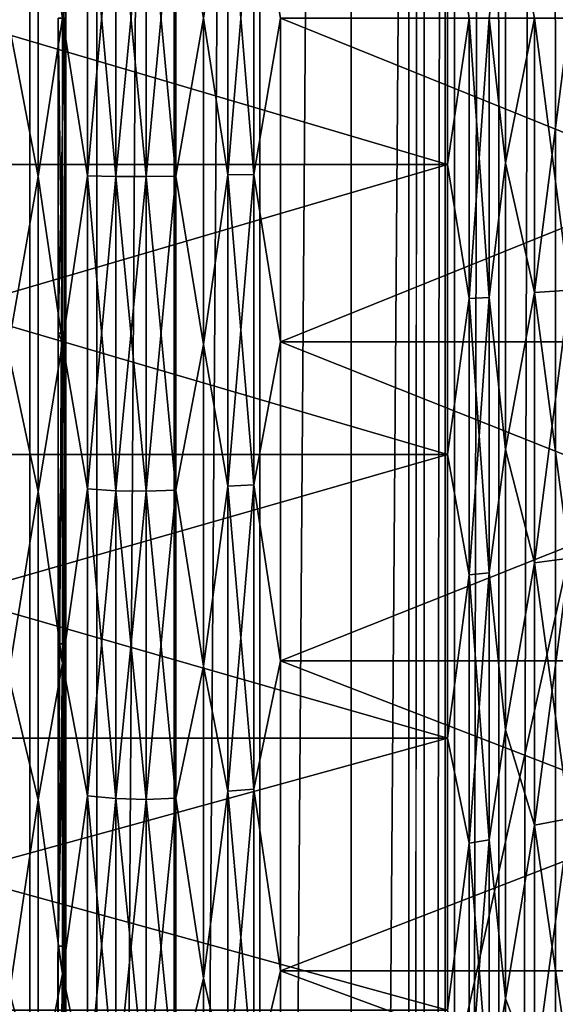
# Model space of a CAD drawing. Header units: metres. Extents: x -206 to 75, y -104 to 104.
# Tile 713 of 1056: x -40.3 to -36.77, y -6.5 to -0.01. Entities that reach past the tile are written whole.
import ezdxf

# ---------------------------------------------------------------- set-up
doc = ezdxf.new("R2010")
doc.units = ezdxf.units.M
doc.layers.add('solid_01_1-CONSUMER_THERM_B_125288', color=7, linetype='CONTINUOUS')

msp = doc.modelspace()

# ---------------------------------------------------------------- linework, layer by layer
at = {"layer": 'solid_01_1-CONSUMER_THERM_B_125288'}
for points in [[(-37.64893, 67.310463), (-65.493088, -75.014526), (-65.514557, 74.985474)], [(-37.64893, 67.310463), (-37.75058, 66.766258), (-65.493088, -75.014526)], [(-37.75058, 66.766258), (-37.7505, 66.212639), (-65.493088, -75.014526)], [(-37.7505, 66.212639), (-37.731541, -66.233742), (-65.493088, -75.014526)], [(-37.7505, 66.212639), (-37.648693, 65.668465), (-37.731541, -66.233742)], [(-37.648693, 65.668465), (-37.62989, -65.689537), (-37.731541, -66.233742)], [(-37.648693, 65.668465), (-37.448631, 65.15226), (-37.62989, -65.689537)], [(-37.448631, 65.15226), (-37.429974, -65.173279), (-37.62989, -65.689537)], [(-37.448631, 65.15226), (-37.15712, 64.68161), (-37.429974, -65.173279)], [(-37.15712, 64.68161), (-37.138596, -64.702545), (-37.429974, -65.173279)], [(-37.15712, 64.68161), (-36.784092, 64.272545), (-37.138596, -64.702545)], [(-36.784092, 64.272545), (-36.765686, -64.293373), (-37.138596, -64.702545)], [(-36.784092, 64.272545), (-36.342251, 63.938988), (-36.765686, -64.293373)], [(-38.120426, 41.018177, 108.410858), (-37.500069, 41.072453, 108.410858), (-38.120388, -41.018238, 108.410858)], [(-38.120388, -41.018238, 108.410858), (-37.500069, 41.072453, 108.410858), (-37.500031, -41.072514, 108.410858)], [(-37.500069, 41.072453, 108.410858), (37.499931, 41.072487, 108.410858), (-37.500031, -41.072514, 108.410858)], [(37.499931, 41.072487, 108.410858), (37.499969, -41.072479, 108.410858), (-37.500031, -41.072514, 108.410858)], [(-38.120426, 41.018177, 108.410858), (-38.721893, -40.857067, 108.410858), (-38.721931, 40.857006, 108.410858)], [(-38.120426, 41.018177, 108.410858), (-38.120388, -41.018238, 108.410858), (-38.721893, -40.857067, 108.410858)], [(-38.721931, 40.857006, 108.410858), (-39.286274, -40.593891, 108.410858), (-39.286312, 40.59383, 108.410858)], [(-38.721931, 40.857006, 108.410858), (-38.721893, -40.857067, 108.410858), (-39.286274, -40.593891, 108.410858)], [(-39.286312, 40.59383, 108.410858), (-39.796379, -40.236713, 108.410858), (-39.796417, 40.236649, 108.410858)], [(-39.286312, 40.59383, 108.410858), (-39.286274, -40.593891, 108.410858), (-39.796379, -40.236713, 108.410858)], [(-39.796417, 40.236649, 108.410858), (-40.236713, -39.796379, 108.410858), (-40.236752, 39.796318, 108.410858)], [(-39.796417, 40.236649, 108.410858), (-39.796379, -40.236713, 108.410858), (-40.236713, -39.796379, 108.410858)], [(-40.236752, 39.796318, 108.410858), (-40.593891, -39.286274, 108.410858), (-40.593929, 39.286209, 108.410858)], [(-40.236752, 39.796318, 108.410858), (-40.236713, -39.796379, 108.410858), (-40.593891, -39.286274, 108.410858)], [(-42.500034, -37.500031, 108.5), (42.499931, 37.500008, 108.5), (-42.500069, 37.499969, 108.5)], [(-42.500034, -37.500031, 108.5), (42.499966, -37.499992, 108.5), (42.499931, 37.500008, 108.5)], [(-40.007381, -0.000084, 6.7), (-40.000042, -18.500031, 6), (-40.000057, 18.499969, 6)], [(-40.000057, 18.499969, 6), (-40.000042, -18.500031, 6), (-31.800058, 18.499973, 6)], [(-40.000042, -18.500031, 6), (-31.800041, -18.500027, 6), (-31.800058, 18.499973, 6)], [(-40.182438, -1.044237, 42.428326), (-40.182438, 1.044175, 42.428326), (-40.383556, -0.000033, 42.620792)], [(-40.022549, -0.000031, 42.255798), (-40.182438, 1.044175, 42.428326), (-40.182438, -1.044237, 42.428326)], [(-39.857674, -1.038824, 42.335388), (-39.857674, 1.038762, 42.335388), (-40.022549, -0.000031, 42.255798)], [(-39.857674, 1.038762, 6.66461), (-39.857674, -1.038824, 6.66461), (-40.022549, -0.000031, 6.7442)], [(-39.67009, 1.042606, 6.598617), (-39.67009, -1.042668, 6.598617), (-39.857674, 1.038762, 6.66461)], [(-39.67009, 1.042606, 42.401382), (-39.857674, 1.038762, 42.335388), (-39.857674, -1.038824, 42.335388)], [(-39.67009, -1.042668, 42.401382), (-39.67009, 1.042606, 42.401382), (-39.857674, -1.038824, 42.335388)], [(-39.67009, -1.042668, 6.598617), (-39.857674, -1.038824, 6.66461), (-39.857674, 1.038762, 6.66461)], [(-39.471996, 1.04364, 6.58086), (-39.471992, -1.043702, 6.58086), (-39.67009, 1.042606, 6.598617)], [(-39.471996, 1.04364, 42.41914), (-39.67009, 1.042606, 42.401382), (-39.67009, -1.042668, 42.401382)], [(-39.471992, -1.043702, 42.41914), (-39.471996, 1.04364, 42.41914), (-39.67009, -1.042668, 42.401382)], [(-39.471992, -1.043702, 6.58086), (-39.67009, -1.042668, 6.598617), (-39.67009, 1.042606, 6.598617)], [(-39.275635, -1.041863, 6.612436), (-39.471992, -1.043702, 6.58086), (-39.471996, 1.04364, 6.58086)], [(-39.275635, 1.041801, 6.612436), (-39.275635, -1.041863, 6.612436), (-39.471996, 1.04364, 6.58086)], [(-39.275635, 1.041801, 42.387566), (-39.471996, 1.04364, 42.41914), (-39.471992, -1.043702, 42.41914)], [(-39.275635, -1.041863, 42.387566), (-39.275635, 1.041801, 42.387566), (-39.471992, -1.043702, 42.41914)], [(-39.093315, -0.000031, 6.661111), (-39.275635, -1.041863, 6.612436), (-39.275635, 1.041801, 6.612436)], [(-39.093315, -0.000031, 42.33889), (-39.275635, 1.041801, 42.387566), (-39.275635, -1.041863, 42.387566)], [(-38.933018, -1.032831, 6.767502), (-39.093315, -0.000031, 6.661111), (-38.933018, 1.03277, 6.767502)], [(-38.933018, 1.03277, 42.232498), (-39.093315, -0.000031, 42.33889), (-38.933018, -1.032831, 42.232498)], [(-38.933018, 1.03277, 42.232498), (-38.933018, -1.032831, 42.232498), (-38.761574, 1.030048, 42.185757)], [(-38.933018, 1.03277, 6.767502), (-38.761574, 1.030048, 6.814242), (-38.76157, -1.030109, 6.814242)], [(-38.933018, -1.032831, 6.767502), (-38.933018, 1.03277, 6.767502), (-38.76157, -1.030109, 6.814242)], [(-38.933018, -1.032831, 42.232498), (-38.76157, -1.030109, 42.185757), (-38.761574, 1.030048, 42.185757)], [(-38.5849, -0.00003, 42.200001), (-38.761574, 1.030048, 42.185757), (-38.76157, -1.030109, 42.185757)], [(-38.76157, -1.030109, 6.814242), (-38.761574, 1.030048, 6.814242), (-38.5849, -0.00003, 6.8)], [(-44.00005, -0.963869, 9.18029), (-37.484322, -0.963864, 9.180289), (-37.484322, 0.963805, 9.180289)], [(-44.00005, -0.963869, 9.18029), (-37.484322, 0.963805, 9.180289), (-44.00005, 0.963803, 9.18029)], [(-44.00005, 0.963803, 39.81971), (-37.484322, 0.963805, 39.81971), (-37.484322, -0.963864, 39.81971)], [(-44.00005, -0.963869, 39.81971), (-44.00005, 0.963803, 39.81971), (-37.484322, -0.963864, 39.81971)], [(-37.341557, -0.00003, 9.170815), (-37.484322, 0.963805, 9.180289), (-37.484322, -0.963864, 9.180289)], [(-37.484322, -0.963864, 39.81971), (-37.484322, 0.963805, 39.81971), (-37.341557, -0.00003, 39.829185)], [(-37.210434, -0.00003, 39.768311), (-37.102299, 0.952664, 39.642639), (-37.102299, -0.952724, 39.642639)], [(-37.210434, -0.00003, 9.231688), (-37.102299, -0.952724, 9.357359), (-37.102299, 0.952664, 9.357359)], [(-37.102299, -0.952724, 39.642639), (-37.102299, 0.952664, 39.642639), (-36.911091, -0.00003, 39.496109)], [(-36.911091, -0.00003, 9.503891), (-37.102299, 0.952664, 9.357359), (-37.102299, -0.952724, 9.357359)], [(-40.182438, -1.044237, 42.428326), (-40.383556, -0.000033, 42.620792), (-40.382164, -2.18231, 42.488014)], [(-40.022549, -2.140211, 42.126347), (-40.022549, -0.000031, 42.255798), (-40.182438, -1.044237, 42.428326)], [(-40.051365, -2.075686, 6.821435), (-40.007381, -0.000084, 6.7), (-40.051369, -0.000031, 6.7)], [(-40.051369, -0.000031, 6.7), (-40.022549, -0.000031, 6.7442), (-40.022549, -2.140211, 6.873654)], [(-40.051365, -2.075686, 6.821435), (-40.051369, -0.000031, 6.7), (-40.022549, -2.140211, 6.873654)], [(-40.051365, -2.075686, 6.821435), (-40.008652, -2.07559, 6.821424), (-40.007381, -0.000084, 6.7)], [(-39.857674, -1.038824, 42.335388), (-40.022549, -0.000031, 42.255798), (-40.022549, -2.140211, 42.126347)], [(-39.857674, -1.038824, 6.66461), (-40.022549, -2.140211, 6.873654), (-40.022549, -0.000031, 6.7442)], [(-40.007381, -0.000084, 6.7), (-40.008652, -2.07559, 6.821424), (-40.000042, -18.500031, 6)], [(-39.093315, -0.000031, 6.661111), (-39.093315, -2.150271, 6.791177), (-39.275635, -1.041863, 6.612436)], [(-39.093315, -2.150271, 42.208824), (-39.093315, -0.000031, 42.33889), (-39.275635, -1.041863, 42.387566)], [(-38.933018, -1.032831, 6.767502), (-39.093315, -2.150271, 6.791177), (-39.093315, -0.000031, 6.661111)], [(-38.933018, -1.032831, 42.232498), (-39.093315, -0.000031, 42.33889), (-39.093315, -2.150271, 42.208824)], [(-38.5849, -2.13353, 42.070946), (-38.5849, -0.00003, 42.200001), (-38.76157, -1.030109, 42.185757)], [(-38.76157, -1.030109, 6.814242), (-38.5849, -0.00003, 6.8), (-38.5849, -2.13353, 6.929053)], [(-33.300049, -0.000028, 42.199989), (-38.5849, -0.00003, 42.200001), (-38.5849, -2.13353, 42.070946)], [(-33.300049, -2.133494, 42.070942), (-33.300049, -0.000028, 42.199989), (-38.5849, -2.13353, 42.070946)], [(-33.300049, -0.000028, 6.800013), (-33.300049, -2.133493, 6.929059), (-38.5849, -0.00003, 6.8)], [(-33.300049, -2.133493, 6.929059), (-38.5849, -2.13353, 6.929053), (-38.5849, -0.00003, 6.8)], [(-37.341553, -1.847759, 9.282583), (-37.341557, -0.00003, 9.170815), (-37.484322, -0.963864, 9.180289)], [(-37.484322, -0.963864, 39.81971), (-37.341557, -0.00003, 39.829185), (-37.341553, -1.847759, 39.717419)], [(-37.210434, -0.00003, 9.231688), (-37.341557, -0.00003, 9.170815), (-37.341553, -1.847759, 9.282583)], [(-37.21043, -1.840421, 39.65699), (-37.341553, -1.847759, 39.717419), (-37.341557, -0.00003, 39.829185)], [(-37.210434, -0.00003, 39.768311), (-37.21043, -1.840421, 39.65699), (-37.341557, -0.00003, 39.829185)], [(-37.21043, -1.840421, 9.343012), (-37.210434, -0.00003, 9.231688), (-37.341553, -1.847759, 9.282583)], [(-37.210434, -0.00003, 39.768311), (-37.102299, -0.952724, 39.642639), (-37.21043, -1.840421, 39.65699)], [(-37.21043, -1.840421, 9.343012), (-37.102299, -0.952724, 9.357359), (-37.210434, -0.00003, 9.231688)], [(-37.102299, -0.952724, 39.642639), (-36.911091, -0.00003, 39.496109), (-36.911091, -1.807611, 39.386772)], [(-36.911091, -1.807611, 9.61323), (-36.911091, -0.00003, 9.503891), (-37.102299, -0.952724, 9.357359)], [(-36.682114, -1.792648, 39.263546), (-36.911091, -1.807611, 39.386772), (-36.911091, -0.00003, 39.496109)], [(-36.682114, -0.00003, 39.371979), (-36.682114, -1.792648, 39.263546), (-36.911091, -0.00003, 39.496109)], [(-36.682114, -0.00003, 9.628021), (-36.911091, -0.00003, 9.503891), (-36.911091, -1.807611, 9.61323)], [(-36.682114, -1.792648, 9.736455), (-36.682114, -0.00003, 9.628021), (-36.911091, -1.807611, 9.61323)], [(-44.00005, -2.87634, 9.421891), (-37.484322, -2.876333, 9.42189), (-37.484322, -0.963864, 9.180289)], [(-44.00005, -2.87634, 9.421891), (-37.484322, -0.963864, 9.180289), (-44.00005, -0.963869, 9.18029)], [(-44.00005, -0.963869, 39.81971), (-37.484322, -0.963864, 39.81971), (-37.484322, -2.876333, 39.57811)], [(-44.00005, -2.87634, 39.57811), (-44.00005, -0.963869, 39.81971), (-37.484322, -2.876333, 39.57811)], [(-37.341553, -1.847759, 9.282583), (-37.484322, -0.963864, 9.180289), (-37.484322, -2.876333, 9.42189)], [(-37.484322, -2.876333, 39.57811), (-37.484322, -0.963864, 39.81971), (-37.341553, -1.847759, 39.717419)], [(-37.21043, -1.840421, 39.65699), (-37.102299, -0.952724, 39.642639), (-37.102299, -2.843088, 39.403831)], [(-37.21043, -1.840421, 9.343012), (-37.102299, -2.843088, 9.596168), (-37.102299, -0.952724, 9.357359)], [(-37.102299, -2.843088, 39.403831), (-37.102299, -0.952724, 39.642639), (-36.911091, -1.807611, 39.386772)], [(-36.911091, -1.807611, 9.61323), (-37.102299, -0.952724, 9.357359), (-37.102299, -2.843088, 9.596168)], [(-38.933018, -3.084465, 7.007304), (-39.093315, -2.150271, 6.791177), (-38.933018, -1.032831, 6.767502)], [(-38.933018, -1.032831, 42.232498), (-39.093315, -2.150271, 42.208824), (-38.933018, -3.084465, 41.992695)], [(-38.933018, -3.084465, 41.992695), (-38.76157, -3.076335, 41.946587), (-38.76157, -1.030109, 42.185757)], [(-38.933018, -1.032831, 42.232498), (-38.933018, -3.084465, 41.992695), (-38.76157, -1.030109, 42.185757)], [(-38.933018, -1.032831, 6.767502), (-38.76157, -1.030109, 6.814242), (-38.76157, -3.076335, 7.053411)], [(-38.933018, -3.084465, 7.007304), (-38.933018, -1.032831, 6.767502), (-38.76157, -3.076335, 7.053411)], [(-38.5849, -2.13353, 42.070946), (-38.76157, -1.030109, 42.185757), (-38.76157, -3.076335, 41.946587)], [(-38.76157, -3.076335, 7.053411), (-38.76157, -1.030109, 6.814242), (-38.5849, -2.13353, 6.929053)], [(-40.182434, -3.118528, 42.185875), (-40.182438, -1.044237, 42.428326), (-40.382164, -2.18231, 42.488014)], [(-40.022549, -2.140211, 42.126347), (-40.182438, -1.044237, 42.428326), (-40.182434, -3.118528, 42.185875)], [(-39.857674, -3.102363, 42.094196), (-39.857674, -1.038824, 42.335388), (-40.022549, -2.140211, 42.126347)], [(-39.857674, -1.038824, 6.66461), (-39.857674, -3.102363, 6.905803), (-40.022549, -2.140211, 6.873654)], [(-39.670086, -3.113842, 6.840703), (-39.857674, -3.102363, 6.905803), (-39.857674, -1.038824, 6.66461)], [(-39.67009, -1.042668, 6.598617), (-39.670086, -3.113842, 6.840703), (-39.857674, -1.038824, 6.66461)], [(-39.67009, -1.042668, 42.401382), (-39.857674, -1.038824, 42.335388), (-39.857674, -3.102363, 42.094196)], [(-39.670086, -3.113842, 42.159298), (-39.67009, -1.042668, 42.401382), (-39.857674, -3.102363, 42.094196)], [(-39.471992, -3.11693, 6.823185), (-39.670086, -3.113842, 6.840703), (-39.67009, -1.042668, 6.598617)], [(-39.471992, -1.043702, 6.58086), (-39.471992, -3.11693, 6.823185), (-39.67009, -1.042668, 6.598617)], [(-39.471992, -1.043702, 42.41914), (-39.67009, -1.042668, 42.401382), (-39.670086, -3.113842, 42.159298)], [(-39.471992, -3.11693, 42.176815), (-39.471992, -1.043702, 42.41914), (-39.670086, -3.113842, 42.159298)], [(-39.275635, -1.041863, 6.612436), (-39.275635, -3.111438, 6.854334), (-39.471992, -1.043702, 6.58086)], [(-39.275635, -1.041863, 42.387566), (-39.471992, -1.043702, 42.41914), (-39.471992, -3.11693, 42.176815)], [(-39.275635, -3.111438, 42.145664), (-39.275635, -1.041863, 42.387566), (-39.471992, -3.11693, 42.176815)], [(-39.275635, -3.111438, 6.854334), (-39.471992, -3.11693, 6.823185), (-39.471992, -1.043702, 6.58086)], [(-39.093315, -2.150271, 6.791177), (-39.275635, -3.111438, 6.854334), (-39.275635, -1.041863, 6.612436)], [(-39.093315, -2.150271, 42.208824), (-39.275635, -1.041863, 42.387566), (-39.275635, -3.111438, 42.145664)], [(-37.102299, -2.843088, 39.403831), (-36.911091, -1.807611, 39.386772), (-36.911087, -3.588833, 39.060349)], [(-36.911087, -3.588833, 9.939651), (-36.911091, -1.807611, 9.61323), (-37.102299, -2.843088, 9.596168)], [(-36.682114, -1.792648, 39.263546), (-36.682114, -3.559127, 38.939827), (-36.911091, -1.807611, 39.386772)], [(-36.682114, -1.792648, 9.736455), (-36.911091, -1.807611, 9.61323), (-36.911087, -3.588833, 9.939651)], [(-36.682114, -3.559127, 38.939827), (-36.911087, -3.588833, 39.060349), (-36.911091, -1.807611, 39.386772)], [(-36.682114, -3.559127, 10.060174), (-36.682114, -1.792648, 9.736455), (-36.911087, -3.588833, 9.939651)], [(-37.341553, -3.668544, 9.616254), (-37.341553, -1.847759, 9.282583), (-37.484322, -2.876333, 9.42189)], [(-37.484322, -2.876333, 39.57811), (-37.341553, -1.847759, 39.717419), (-37.341553, -3.668544, 39.383747)], [(-37.21043, -1.840421, 9.343012), (-37.341553, -1.847759, 9.282583), (-37.341553, -3.668544, 9.616254)], [(-37.21043, -3.653976, 9.675358), (-37.21043, -1.840421, 9.343012), (-37.341553, -3.668544, 9.616254)], [(-37.21043, -1.840421, 39.65699), (-37.21043, -3.653976, 39.324642), (-37.341553, -1.847759, 39.717419)], [(-37.21043, -3.653976, 39.324642), (-37.341553, -3.668544, 39.383747), (-37.341553, -1.847759, 39.717419)], [(-37.21043, -1.840421, 39.65699), (-37.102299, -2.843088, 39.403831), (-37.21043, -3.653976, 39.324642)], [(-37.21043, -3.653976, 9.675358), (-37.102299, -2.843088, 9.596168), (-37.21043, -1.840421, 9.343012)], [(-40.051365, -4.123021, 7.184083), (-40.012451, -4.123462, 7.184189), (-40.008652, -2.07559, 6.821424)], [(-40.051365, -4.123021, 7.184083), (-40.008652, -2.07559, 6.821424), (-40.051365, -2.075686, 6.821435)], [(-40.051365, -4.123021, 7.184083), (-40.051365, -2.075686, 6.821435), (-40.022549, -2.140211, 6.873654)], [(-40.008652, -2.07559, 6.821424), (-40.012451, -4.123462, 7.184189), (-40.000042, -18.500031, 6)], [(-40.022549, -4.249215, 41.739864), (-40.022549, -2.140211, 42.126347), (-40.182434, -3.118528, 42.185875)], [(-40.051365, -4.123021, 7.184083), (-40.022549, -2.140211, 6.873654), (-40.022549, -4.249215, 7.260137)], [(-39.857674, -3.102363, 42.094196), (-40.022549, -2.140211, 42.126347), (-40.022549, -4.249215, 41.739864)], [(-39.857674, -3.102363, 6.905803), (-40.022549, -4.249215, 7.260137), (-40.022549, -2.140211, 6.873654)], [(-38.5849, -4.235918, 41.685669), (-38.5849, -2.13353, 42.070946), (-38.76157, -3.076335, 41.946587)], [(-38.76157, -3.076335, 7.053411), (-38.5849, -2.13353, 6.929053), (-38.5849, -4.235918, 7.31433)], [(-33.300049, -2.133493, 6.929059), (-33.300049, -4.235879, 7.314325), (-38.5849, -2.13353, 6.929053)], [(-33.300049, -2.133494, 42.070942), (-38.5849, -2.13353, 42.070946), (-38.5849, -4.235918, 41.685669)], [(-33.300049, -4.235883, 41.685673), (-33.300049, -2.133494, 42.070942), (-38.5849, -4.235918, 41.685669)], [(-33.300049, -4.235879, 7.314325), (-38.5849, -4.235918, 7.31433), (-38.5849, -2.13353, 6.929053)], [(-40.182434, -3.118528, 42.185875), (-40.382164, -2.18231, 42.488014), (-40.378014, -4.332237, 42.091663)], [(-39.093315, -2.150271, 6.791177), (-39.093315, -4.269156, 7.179477), (-39.275635, -3.111438, 6.854334)], [(-39.093315, -4.269156, 41.820522), (-39.093315, -2.150271, 42.208824), (-39.275635, -3.111438, 42.145664)], [(-38.933018, -3.084465, 7.007304), (-39.093315, -4.269156, 7.179477), (-39.093315, -2.150271, 6.791177)], [(-38.933018, -3.084465, 41.992695), (-39.093315, -2.150271, 42.208824), (-39.093315, -4.269156, 41.820522)], [(-37.21043, -3.653976, 39.324642), (-37.102299, -2.843088, 39.403831), (-37.102295, -4.688615, 38.929981)], [(-37.21043, -3.653976, 9.675358), (-37.102295, -4.688615, 10.070019), (-37.102299, -2.843088, 9.596168)], [(-37.102295, -4.688615, 38.929981), (-37.102299, -2.843088, 39.403831), (-36.911087, -3.588833, 39.060349)], [(-36.911087, -3.588833, 9.939651), (-37.102299, -2.843088, 9.596168), (-37.102295, -4.688615, 10.070019)], [(-44.00005, -4.74345, 9.901284), (-37.484322, -4.743441, 9.901282), (-37.484322, -2.876333, 9.42189)], [(-44.00005, -4.74345, 9.901284), (-37.484322, -2.876333, 9.42189), (-44.00005, -2.87634, 9.421891)], [(-44.00005, -2.87634, 39.57811), (-37.484322, -2.876333, 39.57811), (-37.484322, -4.743441, 39.098717)], [(-44.00005, -4.74345, 39.098717), (-44.00005, -2.87634, 39.57811), (-37.484322, -4.743441, 39.098717)], [(-37.341553, -3.668544, 9.616254), (-37.484322, -2.876333, 9.42189), (-37.484322, -4.743441, 9.901282)], [(-37.484322, -4.743441, 39.098717), (-37.484322, -2.876333, 39.57811), (-37.341553, -3.668544, 39.383747)], [(-39.85767, -5.123947, 41.615074), (-39.857674, -3.102363, 42.094196), (-40.022549, -4.249215, 41.739864)], [(-39.857674, -3.102363, 6.905803), (-39.85767, -5.123947, 7.384928), (-40.022549, -4.249215, 7.260137)], [(-39.670086, -5.142906, 7.3216), (-39.85767, -5.123947, 7.384928), (-39.857674, -3.102363, 6.905803)], [(-39.670086, -3.113842, 6.840703), (-39.670086, -5.142906, 7.3216), (-39.857674, -3.102363, 6.905803)], [(-39.670086, -3.113842, 42.159298), (-39.857674, -3.102363, 42.094196), (-39.85767, -5.123947, 41.615074)], [(-39.670086, -5.142906, 41.678402), (-39.670086, -3.113842, 42.159298), (-39.85767, -5.123947, 41.615074)], [(-39.471992, -5.148008, 7.30456), (-39.670086, -5.142906, 7.3216), (-39.670086, -3.113842, 6.840703)], [(-39.471992, -3.11693, 6.823185), (-39.471992, -5.148008, 7.30456), (-39.670086, -3.113842, 6.840703)], [(-39.471992, -3.11693, 42.176815), (-39.670086, -3.113842, 42.159298), (-39.670086, -5.142906, 41.678402)], [(-39.275635, -3.111438, 6.854334), (-39.275631, -5.138937, 7.33486), (-39.471992, -3.11693, 6.823185)], [(-39.275635, -3.111438, 42.145664), (-39.471992, -3.11693, 42.176815), (-39.471992, -5.148008, 41.695442)], [(-39.275631, -5.138937, 41.665138), (-39.275635, -3.111438, 42.145664), (-39.471992, -5.148008, 41.695442)], [(-39.093315, -4.269156, 7.179477), (-39.275631, -5.138937, 7.33486), (-39.275635, -3.111438, 6.854334)], [(-39.093315, -4.269156, 41.820522), (-39.275635, -3.111438, 42.145664), (-39.275631, -5.138937, 41.665138)], [(-38.933018, -5.094387, 7.483664), (-39.093315, -4.269156, 7.179477), (-38.933018, -3.084465, 7.007304)], [(-38.933018, -3.084465, 41.992695), (-39.093315, -4.269156, 41.820522), (-38.933018, -5.094387, 41.516335)], [(-38.933018, -5.094387, 41.516335), (-38.76157, -5.080959, 41.471485), (-38.76157, -3.076335, 41.946587)], [(-38.933018, -3.084465, 41.992695), (-38.933018, -5.094387, 41.516335), (-38.76157, -3.076335, 41.946587)], [(-38.933018, -3.084465, 7.007304), (-38.76157, -3.076335, 7.053411), (-38.76157, -5.080959, 7.528516)], [(-38.933018, -5.094387, 7.483664), (-38.933018, -3.084465, 7.007304), (-38.76157, -5.080959, 7.528516)], [(-38.5849, -4.235918, 41.685669), (-38.76157, -3.076335, 41.946587), (-38.76157, -5.080959, 41.471485)], [(-38.76157, -5.080959, 7.528516), (-38.76157, -3.076335, 7.053411), (-38.5849, -4.235918, 7.31433)], [(-40.182434, -5.150647, 41.704254), (-40.182434, -3.118528, 42.185875), (-40.378014, -4.332237, 42.091663)], [(-40.022549, -4.249215, 41.739864), (-40.182434, -3.118528, 42.185875), (-40.182434, -5.150647, 41.704254)], [(-39.471992, -5.148008, 41.695442), (-39.471992, -3.11693, 42.176815), (-39.670086, -5.142906, 41.678402)], [(-39.275631, -5.138937, 7.33486), (-39.471992, -5.148008, 7.30456), (-39.471992, -3.11693, 6.823185)], [(-36.682114, -3.559127, 38.939827), (-36.682114, -5.273706, 38.40554), (-36.911087, -3.588833, 39.060349)], [(-36.682114, -3.559127, 10.060174), (-36.911087, -3.588833, 9.939651), (-36.911087, -5.317723, 10.478395)], [(-36.682114, -5.273706, 10.594459), (-36.682114, -3.559127, 10.060174), (-36.911087, -5.317723, 10.478395)], [(-37.102295, -4.688615, 38.929981), (-36.911087, -3.588833, 39.060349), (-36.911087, -5.317723, 38.521606)], [(-36.911087, -5.317723, 10.478395), (-36.911087, -3.588833, 9.939651), (-37.102295, -4.688615, 10.070019)], [(-36.682114, -5.273706, 38.40554), (-36.911087, -5.317723, 38.521606), (-36.911087, -3.588833, 39.060349)], [(-37.341553, -5.435833, 10.166964), (-37.341553, -3.668544, 9.616254), (-37.484322, -4.743441, 9.901282)], [(-37.484322, -4.743441, 39.098717), (-37.341553, -3.668544, 39.383747), (-37.341553, -5.435833, 38.833035)], [(-37.21043, -3.653976, 9.675358), (-37.341553, -3.668544, 9.616254), (-37.341553, -5.435833, 10.166964)], [(-37.21043, -5.414248, 10.223881), (-37.21043, -3.653976, 9.675358), (-37.341553, -5.435833, 10.166964)], [(-37.21043, -3.653976, 39.324642), (-37.21043, -5.414248, 38.776119), (-37.341553, -3.668544, 39.383747)], [(-37.21043, -5.414248, 38.776119), (-37.341553, -5.435833, 38.833035), (-37.341553, -3.668544, 39.383747)], [(-37.21043, -3.653976, 39.324642), (-37.102295, -4.688615, 38.929981), (-37.21043, -5.414248, 38.776119)], [(-37.21043, -5.414248, 10.223881), (-37.102295, -4.688615, 10.070019), (-37.21043, -3.653976, 9.675358)], [(-40.051365, -6.114099, 7.782998), (-40.012451, -4.123462, 7.184189), (-40.051365, -4.123021, 7.184083)], [(-40.051365, -6.114099, 7.782998), (-40.051365, -4.123021, 7.184083), (-40.022549, -4.249215, 7.260137)], [(-40.051365, -6.114099, 7.782998), (-40.018719, -6.114038, 7.782975), (-40.012451, -4.123462, 7.184189)], [(-40.012451, -4.123462, 7.184189), (-40.018719, -6.114038, 7.782975), (-40.000042, -18.500031, 6)], [(-40.022549, -6.296271, 41.101982), (-40.022549, -4.249215, 41.739864), (-40.182434, -5.150647, 41.704254)], [(-40.051365, -6.114099, 7.782998), (-40.022549, -4.249215, 7.260137), (-40.022549, -6.296271, 7.898018)], [(-39.85767, -5.123947, 41.615074), (-40.022549, -4.249215, 41.739864), (-40.022549, -6.296271, 41.101982)], [(-39.85767, -5.123947, 7.384928), (-40.022549, -6.296271, 7.898018), (-40.022549, -4.249215, 7.260137)], [(-39.093315, -4.269156, 7.179477), (-39.093315, -6.325788, 7.820349), (-39.275631, -5.138937, 7.33486)], [(-39.093315, -6.325788, 41.179649), (-39.093315, -4.269156, 41.820522), (-39.275631, -5.138937, 41.665138)], [(-38.933018, -5.094387, 7.483664), (-39.093315, -6.325788, 7.820349), (-39.093315, -4.269156, 7.179477)], [(-38.933018, -5.094387, 41.516335), (-39.093315, -4.269156, 41.820522), (-39.093315, -6.325788, 41.179649)], [(-38.584896, -6.276537, 41.049786), (-38.5849, -4.235918, 41.685669), (-38.76157, -5.080959, 41.471485)], [(-38.76157, -5.080959, 7.528516), (-38.5849, -4.235918, 7.31433), (-38.584896, -6.276537, 7.950212)], [(-33.300049, -4.235879, 7.314325), (-33.300049, -6.27651, 7.950202), (-38.5849, -4.235918, 7.31433)], [(-33.300049, -4.235883, 41.685673), (-38.5849, -4.235918, 41.685669), (-38.584896, -6.276537, 41.049786)], [(-33.300049, -6.27651, 7.950202), (-38.584896, -6.276537, 7.950212), (-38.5849, -4.235918, 7.31433)], [(-33.300049, -6.276519, 41.049793), (-33.300049, -4.235883, 41.685673), (-38.584896, -6.276537, 41.049786)], [(-40.182434, -5.150647, 41.704254), (-40.378014, -4.332237, 42.091663), (-40.371166, -6.417536, 41.437813)], [(-37.21043, -5.414248, 38.776119), (-37.102295, -4.688615, 38.929981), (-37.102295, -6.4602, 38.228561)], [(-37.21043, -5.414248, 10.223881), (-37.102295, -6.4602, 10.771439), (-37.102295, -4.688615, 10.070019)], [(-37.102295, -6.4602, 38.228561), (-37.102295, -4.688615, 38.929981), (-36.911087, -5.317723, 38.521606)], [(-36.911087, -5.317723, 10.478395), (-37.102295, -4.688615, 10.070019), (-37.102295, -6.4602, 10.771439)], [(-44.000046, -6.535753, 10.610909), (-37.484322, -4.743441, 9.901282), (-44.00005, -4.74345, 9.901284)], [(-44.00005, -4.74345, 39.098717), (-37.484322, -4.743441, 39.098717), (-37.484318, -6.535742, 38.389095)], [(-44.000046, -6.535753, 38.389091), (-44.00005, -4.74345, 39.098717), (-37.484318, -6.535742, 38.389095)], [(-44.000046, -6.535753, 10.610909), (-37.484318, -6.535742, 10.610905), (-37.484322, -4.743441, 9.901282)], [(-37.341553, -5.435833, 10.166964), (-37.484322, -4.743441, 9.901282), (-37.484318, -6.535742, 10.610905)], [(-37.484318, -6.535742, 38.389095), (-37.484322, -4.743441, 39.098717), (-37.341553, -5.435833, 38.833035)], [(-39.85767, -7.07624, 40.904495), (-39.85767, -5.123947, 41.615074), (-40.022549, -6.296271, 41.101982)], [(-39.85767, -5.123947, 7.384928), (-39.85767, -7.07624, 8.095504), (-40.022549, -6.296271, 7.898018)], [(-39.670086, -7.102423, 8.034805), (-39.85767, -7.07624, 8.095504), (-39.85767, -5.123947, 7.384928)], [(-39.670086, -5.142906, 7.3216), (-39.670086, -7.102423, 8.034805), (-39.85767, -5.123947, 7.384928)], [(-39.670086, -5.142906, 41.678402), (-39.85767, -5.123947, 41.615074), (-39.85767, -7.07624, 40.904495)], [(-38.933014, -7.035417, 8.190141), (-39.093315, -6.325788, 7.820349), (-38.933018, -5.094387, 7.483664)], [(-38.933018, -5.094387, 41.516335), (-39.093315, -6.325788, 41.179649), (-38.933014, -7.035417, 40.80986)], [(-38.933018, -5.094387, 41.516335), (-38.933014, -7.035417, 40.80986), (-38.76157, -5.080959, 41.471485)], [(-38.933018, -5.094387, 7.483664), (-38.76157, -5.080959, 7.528516), (-38.76157, -7.016873, 8.233131)], [(-38.933014, -7.035417, 8.190141), (-38.933018, -5.094387, 7.483664), (-38.76157, -7.016873, 8.233131)], [(-38.933014, -7.035417, 40.80986), (-38.76157, -7.016873, 40.766869), (-38.76157, -5.080959, 41.471485)], [(-38.584896, -6.276537, 41.049786), (-38.76157, -5.080959, 41.471485), (-38.76157, -7.016873, 40.766869)], [(-38.76157, -7.016873, 8.233131), (-38.76157, -5.080959, 7.528516), (-38.584896, -6.276537, 7.950212)], [(-40.182434, -7.113112, 40.989975), (-40.182434, -5.150647, 41.704254), (-40.371166, -6.417536, 41.437813)], [(-40.022549, -6.296271, 41.101982), (-40.182434, -5.150647, 41.704254), (-40.182434, -7.113112, 40.989975)], [(-39.670086, -7.102423, 40.965195), (-39.670086, -5.142906, 41.678402), (-39.85767, -7.07624, 40.904495)], [(-39.471992, -7.109468, 8.018473), (-39.670086, -7.102423, 8.034805), (-39.670086, -5.142906, 7.3216)], [(-39.471992, -5.148008, 7.30456), (-39.471992, -7.109468, 8.018473), (-39.670086, -5.142906, 7.3216)], [(-39.471992, -5.148008, 41.695442), (-39.670086, -5.142906, 41.678402), (-39.670086, -7.102423, 40.965195)], [(-39.471992, -7.109468, 40.981525), (-39.471992, -5.148008, 41.695442), (-39.670086, -7.102423, 40.965195)], [(-39.275631, -5.138937, 7.33486), (-39.275631, -7.09694, 8.047515), (-39.471992, -5.148008, 7.30456)], [(-39.275631, -5.138937, 41.665138), (-39.471992, -5.148008, 41.695442), (-39.471992, -7.109468, 40.981525)], [(-39.275631, -7.09694, 40.952484), (-39.275631, -5.138937, 41.665138), (-39.471992, -7.109468, 40.981525)], [(-39.275631, -7.09694, 8.047515), (-39.471992, -7.109468, 8.018473), (-39.471992, -5.148008, 7.30456)], [(-39.093315, -6.325788, 7.820349), (-39.275631, -7.09694, 8.047515), (-39.275631, -5.138937, 7.33486)], [(-39.093315, -6.325788, 41.179649), (-39.275631, -5.138937, 41.665138), (-39.275631, -7.09694, 40.952484)], [(-37.102295, -6.4602, 38.228561), (-36.911087, -5.317723, 38.521606), (-36.911087, -6.969069, 37.778397)], [(-36.911087, -6.969069, 11.221605), (-36.911087, -5.317723, 10.478395), (-37.102295, -6.4602, 10.771439)], [(-36.682114, -5.273706, 38.40554), (-36.682114, -6.911383, 37.668484), (-36.911087, -5.317723, 38.521606)], [(-36.682114, -5.273706, 10.594459), (-36.911087, -5.317723, 10.478395), (-36.911087, -6.969069, 11.221605)], [(-36.682114, -6.911383, 11.331517), (-36.682114, -5.273706, 10.594459), (-36.911087, -6.969069, 11.221605)], [(-36.682114, -6.911383, 37.668484), (-36.911087, -6.969069, 37.778397), (-36.911087, -5.317723, 38.521606)], [(-37.341553, -7.123857, 10.926682), (-37.341553, -5.435833, 10.166964), (-37.484318, -6.535742, 10.610905)], [(-37.484318, -6.535742, 38.389095), (-37.341553, -5.435833, 38.833035), (-37.341553, -7.123857, 38.073318)], [(-37.21043, -5.414248, 10.223881), (-37.341553, -5.435833, 10.166964), (-37.341553, -7.123857, 10.926682)], [(-37.21043, -7.095568, 10.980581), (-37.21043, -5.414248, 10.223881), (-37.341553, -7.123857, 10.926682)], [(-37.21043, -5.414248, 38.776119), (-37.21043, -7.095568, 38.019417), (-37.341553, -5.435833, 38.833035)], [(-37.21043, -7.095568, 38.019417), (-37.341553, -7.123857, 38.073318), (-37.341553, -5.435833, 38.833035)], [(-37.21043, -5.414248, 38.776119), (-37.102295, -6.4602, 38.228561), (-37.21043, -7.095568, 38.019417)], [(-37.21043, -7.095568, 10.980581), (-37.102295, -6.4602, 10.771439), (-37.21043, -5.414248, 10.223881)], [(-40.051365, -8.021754, 8.610004), (-40.027382, -8.021975, 8.610116), (-40.018719, -6.114038, 7.782975)], [(-40.051365, -8.021754, 8.610004), (-40.018719, -6.114038, 7.782975), (-40.051365, -6.114099, 7.782998)], [(-40.051365, -8.021754, 8.610004), (-40.051365, -6.114099, 7.782998), (-40.022549, -6.296271, 7.898018)], [(-40.018719, -6.114038, 7.782975), (-40.027382, -8.021975, 8.610116), (-40.000042, -18.500031, 6)], [(-38.584896, -8.225631, 40.172573), (-38.584896, -6.276537, 41.049786), (-38.76157, -7.016873, 40.766869)], [(-38.76157, -7.016873, 8.233131), (-38.584896, -6.276537, 7.950212), (-38.584896, -8.225631, 8.827429)], [(-33.300049, -6.27651, 7.950202), (-33.300045, -8.225591, 8.827407), (-38.584896, -6.276537, 7.950212)], [(-33.300049, -6.276519, 41.049793), (-38.584896, -6.276537, 41.049786), (-38.584896, -8.225631, 40.172573)], [(-33.300045, -8.225603, 40.172588), (-33.300049, -6.276519, 41.049793), (-38.584896, -8.225631, 40.172573)], [(-33.300045, -8.225591, 8.827407), (-38.584896, -8.225631, 8.827429), (-38.584896, -6.276537, 7.950212)], [(-40.022545, -8.251494, 40.222015), (-40.022549, -6.296271, 41.101982), (-40.182434, -7.113112, 40.989975)], [(-40.051365, -8.021754, 8.610004), (-40.022549, -6.296271, 7.898018), (-40.022545, -8.251494, 8.777984)], [(-39.85767, -7.07624, 40.904495), (-40.022549, -6.296271, 41.101982), (-40.022545, -8.251494, 40.222015)], [(-39.85767, -7.07624, 8.095504), (-40.022545, -8.251494, 8.777984), (-40.022549, -6.296271, 7.898018)], [(-39.093315, -6.325788, 7.820349), (-39.093311, -8.290175, 8.704449), (-39.275631, -7.09694, 8.047515)], [(-39.093311, -8.290175, 40.295551), (-39.093315, -6.325788, 41.179649), (-39.275631, -7.09694, 40.952484)], [(-38.933014, -7.035417, 8.190141), (-39.093311, -8.290175, 8.704449), (-39.093315, -6.325788, 7.820349)], [(-38.933014, -7.035417, 40.80986), (-39.093315, -6.325788, 41.179649), (-39.093311, -8.290175, 40.295551)], [(-40.182434, -7.113112, 40.989975), (-40.371166, -6.417536, 41.437813), (-40.361717, -8.408394, 40.535809)], [(-37.21043, -7.095568, 38.019417), (-37.102295, -6.4602, 38.228561), (-37.102295, -8.129905, 37.310635)], [(-37.21043, -7.095568, 10.980581), (-37.102295, -8.129905, 11.689366), (-37.102295, -6.4602, 10.771439)], [(-37.102295, -8.129905, 37.310635), (-37.102295, -6.4602, 38.228561), (-36.911087, -6.969069, 37.778397)], [(-36.911087, -6.969069, 11.221605), (-37.102295, -6.4602, 10.771439), (-37.102295, -8.129905, 11.689366)]]:
    msp.add_3dface(points, dxfattribs=at)

doc.saveas('drawing.dxf')
